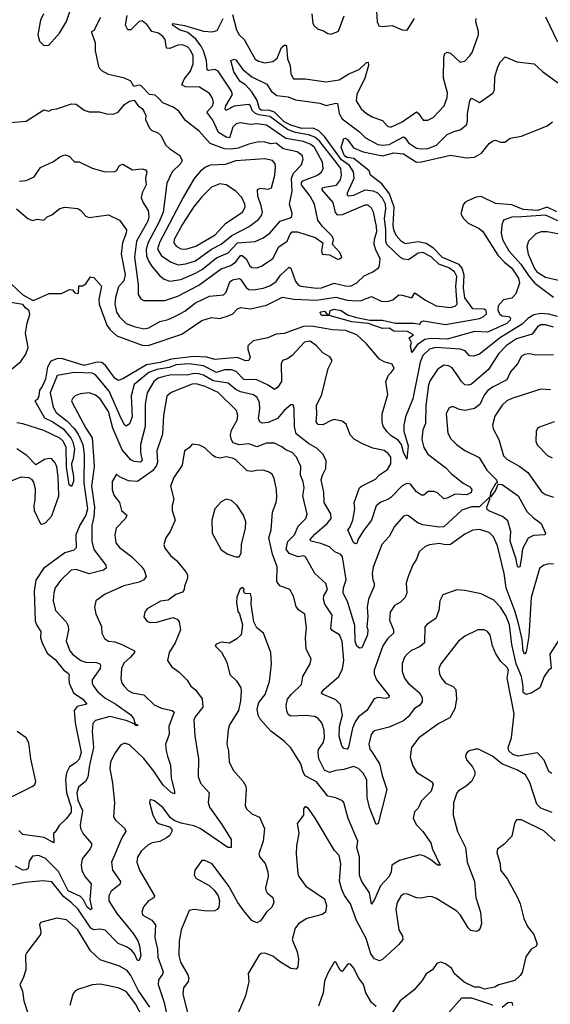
# Model space of a CAD drawing. Extents: x 1954683 to 2060285, y 904798 to 1016299.
# Tile 402 of 472: x 2027515 to 2030804, y 978303 to 984408. Entities that reach past the tile are written whole.
import ezdxf

# ---------------------------------------------------------------- set-up
doc = ezdxf.new("R2010")
doc.units = 0

msp = doc.modelspace()

# ---------------------------------------------------------------- linework, layer by layer
at = {"layer": '0CON10XD'}
for points in [[(2027515, 983407.8), (2027555, 983411.1), (2027605.3, 983434.7), (2027645, 983491.9), (2027725, 983529.4), (2027765, 983558.6), (2027795, 983570.8), (2027821.7, 983561.7), (2027855, 983527.5), (2027885, 983526.2), (2027965, 983487.1), (2028045, 983464.2), (2028105, 983466.2), (2028118.2, 983475), (2028135, 983504), (2028155, 983512), (2028215, 983476.9), (2028275, 983483.6), (2028295, 983476.7), (2028304.3, 983465), (2028295.4, 983425), (2028299.4, 983385), (2028275, 983334.2), (2028269.3, 983305), (2028277.8, 983277.8), (2028312.6, 983225), (2028315.2, 983185.2), (2028309.1, 983159.1), (2028239.8, 983035), (2028226.7, 982936.7), (2028248.9, 982765), (2028249.4, 982705), (2028266.8, 982676.8), (2028285, 982667.5), (2028415, 982666.9), (2028495, 982693.5), (2028625, 982762.9), (2028765, 982863), (2028825, 982883.7), (2028855, 982907.4), (2028885, 982945.9), (2028895, 982945.3), (2028918.2, 982925), (2028941.7, 982881.8), (2028955, 982871.2), (2028985, 982869.6), (2029015, 982880.8), (2029085, 982926.9), (2029121, 982999), (2029174, 983036), (2029191.4, 983078.6), (2029205, 983093.7), (2029237.1, 983092.9), (2029347.7, 983057.7), (2029394.2, 983025), (2029386.7, 982975), (2029390, 982955), (2029435, 982951.2), (2029485, 982924.3), (2029497.5, 982925), (2029511.2, 982935), (2029499.4, 982965), (2029454, 983015), (2029460, 983045), (2029453.1, 983065), (2029391.5, 983125), (2029362.5, 983165), (2029342.5, 983265), (2029315.8, 983315), (2029262, 983385), (2029261.8, 983398.2), (2029271.2, 983408.8), (2029357.8, 983442.2), (2029386.6, 983463.4), (2029396, 983485), (2029392.5, 983525), (2029342.5, 983615), (2029319.4, 983635), (2029275, 983653.1), (2029165, 983672.3), (2029045, 983753.9), (2028987.4, 983762.6), (2028945, 983759), (2028885, 983769.4), (2028856.8, 983763.2), (2028837.4, 983742.6), (2028815, 983676.7), (2028795, 983680), (2028748.1, 983708.1), (2028713.4, 983785), (2028676.3, 983835), (2028710, 983875), (2028716.1, 983895), (2028711.3, 983921.3), (2028691.6, 983951.6), (2028630.5, 983990.5), (2028542.1, 983992.1), (2028520.7, 984005), (2028535, 984038.9), (2028575, 984090), (2028590.3, 984135), (2028590, 984185), (2028575, 984219.5), (2028555, 984239.6), (2028525, 984252.3), (2028495, 984250), (2028445, 984230.4), (2028425, 984232.5), (2028416.2, 984285), (2028403.6, 984305), (2028375, 984325.3), (2028335, 984334.3), (2028306.5, 984376.5), (2028275, 984400.9), (2028255, 984397.1), (2028205, 984345.7), (2028185.7, 984345.7), (2028170.5, 984375), (2028181.8, 984435)], [(2027663.8, 984445), (2027644.3, 984405), (2027627.5, 984315), (2027638.9, 984275), (2027665, 984247.5), (2027695, 984250), (2027761.2, 984325), (2027805, 984396.7), (2027838.8, 984495)], [(2028835, 984440), (2028858.7, 984345), (2028875.3, 984315), (2028906.3, 984286.3), (2028975, 984163.1), (2028995, 984150.8), (2029035, 984141.5), (2029085, 984149.1), (2029110.7, 984169.3), (2029137.1, 984235), (2029155, 984250.5), (2029165, 984251.4), (2029170, 984245), (2029174.6, 984165), (2029191.5, 984125), (2029195, 984072.5), (2029212.4, 984042.4), (2029285, 984042.1), (2029415, 984022.5), (2029495, 984036), (2029555, 984072.6), (2029619.5, 984100.5), (2029665, 984143.1), (2029675, 984145.8), (2029677.3, 984125), (2029655.4, 984045), (2029605.4, 983945), (2029601.1, 983905), (2029631.5, 983855), (2029665, 983827.5), (2029705, 983804.6), (2029763.9, 983783.9), (2029795, 983748.6), (2029815, 983742.7), (2029885, 983775.4), (2029975, 983836.7), (2029987.5, 983827.5), (2030015.6, 983785.6), (2030045, 983785.6), (2030078.3, 983801.7), (2030145.9, 983874.1), (2030164.5, 983925), (2030166.7, 983955), (2030141.5, 984045), (2030144.7, 984175), (2030151.2, 984198.8), (2030165, 984206.4), (2030185, 984200.4), (2030245, 984145.8), (2030275, 984151.2), (2030306.3, 984183.7), (2030320.6, 984205), (2030358.6, 984315), (2030360, 984335), (2030343.5, 984395), (2030344.5, 984415)], [(2029326.5, 984445), (2029332.2, 984385), (2029340, 984370), (2029362.1, 984352.1), (2029399.1, 984339.1), (2029425, 984322), (2029445, 984318.8), (2029492.3, 984337.7), (2029526.9, 984433.1)], [(2029725.7, 984495), (2029731.4, 984395), (2029740.9, 984370.9), (2029765, 984365.8), (2029825, 984371.9), (2029885, 984346), (2029916.2, 984343.8), (2029962, 984415)], [(2027435, 983767.8), (2027555, 983780), (2027665, 983850), (2027695, 983840.8), (2027715, 983852), (2027745, 983855.8), (2027835.8, 983885.8), (2027865, 983884), (2027915, 983848), (2027945, 983837.5), (2028007.3, 983837.3), (2028055, 983824.2), (2028095, 983822), (2028125.7, 983834.3), (2028165, 983883.3), (2028195, 983903.3), (2028225, 983910), (2028250, 983875), (2028275, 983857.5), (2028287.7, 983837.7), (2028296.7, 983815), (2028295, 983790), (2028320, 983735), (2028335, 983721.2), (2028369.7, 983709.7), (2028391.2, 983691.2), (2028420.2, 983630.2), (2028446.6, 983606.6), (2028507.2, 983567.2), (2028522.3, 983535), (2028512.8, 983515), (2028459.7, 983465), (2028427.3, 983395), (2028403.7, 983215), (2028380.5, 983155), (2028312.4, 983027.6), (2028299.2, 982985), (2028301.9, 982945), (2028313.3, 982913.3), (2028331.6, 982881.6), (2028381.1, 982821.1), (2028410.2, 982800.2), (2028445, 982788), (2028515, 982798.2), (2028605, 982835.6), (2028648, 982862), (2028735, 982931), (2028807.3, 982962.7), (2028865, 983024.5), (2028975, 983032.9), (2029024.4, 983055), (2029065, 983084.6), (2029130.5, 983159.5), (2029191.2, 983178.8), (2029202.2, 983187.8), (2029204.4, 983205.6), (2029188.7, 983265), (2029204.7, 983345.3), (2029199.7, 983425), (2029212.6, 983457.4), (2029261.7, 983508.3), (2029272.8, 983545), (2029266.4, 983566.4), (2029235, 983588.8), (2029148.1, 983608.1), (2029105, 983642.3), (2029075, 983639.2), (2029035, 983648.8), (2028995, 983650), (2028935, 983637.2), (2028869.2, 983610.8), (2028825, 983604.8), (2028785, 983608.5), (2028695, 983640.6), (2028628, 983718), (2028542.4, 983782.4), (2028502.1, 983842.1), (2028466.1, 983866.1), (2028402.1, 983892.1), (2028374.1, 983924.1), (2028355, 983940), (2028320, 983945), (2028268.3, 983998.3), (2028255, 984002), (2028223.3, 983993.3), (2028205, 984026.2), (2028165.6, 984045.6), (2028065, 984069.4), (2028025, 984091.9), (2028008.9, 984108.9), (2027985.5, 984215), (2027984.5, 984265.5), (2027963, 984327), (2027963.3, 984335), (2027976.8, 984343.2), (2028017.9, 984425)], [(2027495, 983235.6), (2027565, 983176), (2027595, 983162.5), (2027625, 983170.8), (2027665, 983164.2), (2027686.2, 983185), (2027715, 983198.6), (2027765, 983238), (2027795, 983245.8), (2027875, 983237.1), (2027895, 983224.2), (2027925, 983190), (2027945, 983181.2), (2028065, 983198.6), (2028135, 983166), (2028176.7, 983105), (2028175.3, 983085), (2028152.6, 983025), (2028143.4, 982955), (2028169.2, 982829.2), (2028160.5, 982789.5), (2028127.8, 982752.2), (2028109.1, 982685), (2028105.2, 982645), (2028115.3, 982595), (2028134.8, 982564.8), (2028175.6, 982525), (2028225, 982505.3), (2028285, 982491.8), (2028315, 982497.7), (2028385, 982537.6), (2028435, 982548.8), (2028485, 982571.6), (2028538.9, 982601.1), (2028605, 982652.1), (2028691.9, 982695), (2028777.7, 982702.3), (2028795, 982719.2), (2028817.1, 982782.9), (2028835, 982794.7), (2028875, 982803.2), (2028885, 982799.3), (2028918.3, 982748.2), (2028935, 982734.5), (2028965, 982732.7), (2029025, 982744.1), (2029065, 982757.5), (2029105, 982785.3), (2029131.7, 982825), (2029185, 982874.5), (2029195, 982867.5), (2029223.9, 982783.9), (2029242.5, 982762.5), (2029258, 982755), (2029355, 982743.3), (2029385, 982744.7), (2029465, 982775.3), (2029535, 982757.1), (2029565, 982756.5), (2029605, 982776.9), (2029649.5, 982820.5), (2029704.4, 982845), (2029739.4, 982870.6), (2029746.4, 982883.6), (2029750.4, 982925), (2029722.3, 982982.3), (2029713.3, 983015), (2029714.3, 983045), (2029728.3, 983095), (2029727, 983125), (2029707.6, 983215), (2029695, 983240), (2029675, 983258.2), (2029655, 983259.2), (2029515, 983198.4), (2029486.7, 983196.7), (2029473.5, 983213.5), (2029458.8, 983275), (2029388.8, 983355), (2029393.5, 983365), (2029405, 983369.5), (2029478.1, 983381.9), (2029503.7, 983415), (2029510.7, 983445), (2029505.5, 983485), (2029467.1, 983537.1), (2029375, 983653.8), (2029345, 983679.7), (2029304.9, 983694.9), (2029225, 983709.4), (2029175, 983728.1), (2029065, 983807.1), (2028997.4, 983817.4), (2028976.7, 983826.7), (2028955.9, 983845), (2028945, 983874.5), (2028935, 983881.8), (2028845, 983872.3), (2028794, 983845), (2028789.3, 983855), (2028792.8, 983875), (2028833.6, 983945), (2028828.8, 983965), (2028745, 984089.6), (2028725, 984100), (2028685, 984092.5), (2028676.4, 984096.4), (2028672.7, 984155), (2028655.2, 984215), (2028640.6, 984245), (2028608.1, 984288.1), (2028558.4, 984328.4), (2028506.9, 984345), (2028462.9, 984375), (2028465, 984385.3), (2028536.9, 984373.1)], [(2028536.9, 984373.1), (2028655, 984338), (2028707.7, 984332.3), (2028739.7, 984340.3), (2028776.6, 984415)], [(2030850, 984270), (2030777.2, 984425)], [(2027465, 982768.8), (2027535, 982702.5), (2027595, 982669.5), (2027605, 982668.6), (2027698.8, 982711.2), (2027775, 982711.2), (2027825, 982736.2), (2027843.6, 982733.6), (2027856.7, 982715), (2027875, 982710), (2027880, 982715), (2027881.7, 982758.3), (2027905, 982757.5), (2027925, 982770), (2027955, 982813.3), (2027975, 982810), (2028022, 982755), (2028005.7, 982674.3), (2028007.1, 982645), (2028054.8, 982514.8), (2028075.9, 982485.9), (2028117.2, 982447.2), (2028275, 982389.4), (2028311.1, 982388.9), (2028520.7, 982459.3), (2028645, 982542.7), (2028705, 982560.8), (2028755, 982555.4), (2028808.2, 982571.8), (2028836, 982584), (2028866.4, 982615), (2028885, 982624.1), (2028945, 982615.2), (2029045, 982638), (2029145, 982688.4), (2029215, 982676), (2029355, 982669.3), (2029475, 982687.4), (2029545, 982668.9), (2029605, 982665.7), (2029632.2, 982667.8), (2029695, 982691.8), (2029755, 982663.6), (2029795, 982661.1), (2029828.6, 982671.4), (2029865, 982701.3), (2029885, 982701.1), (2029946.4, 982683.6), (2029965, 982715.5), (2030029.7, 982669.7), (2030097.5, 982635), (2030185, 982624.5), (2030215, 982632.4), (2030226.7, 982645), (2030218.3, 982755), (2030225.2, 982815), (2030211.1, 982845), (2030175, 982869.6), (2030112.5, 982892.5), (2030065, 982938.7), (2030015, 982964.8), (2029985, 982961.2), (2029925, 982919.7), (2029895, 982922.4), (2029875, 982934), (2029790.4, 983015), (2029783.9, 983035), (2029785.1, 983104.9), (2029775.6, 983175), (2029784.9, 983235), (2029781.7, 983265), (2029765, 983301.1), (2029735, 983332.1), (2029707.3, 983345), (2029655, 983351.4), (2029585, 983318.6), (2029555, 983313.5), (2029547.5, 983317.5), (2029548.2, 983335), (2029589.5, 983425), (2029584.4, 983465), (2029560, 983505), (2029509.8, 983539.8), (2029405, 983684.8), (2029368.5, 983718.5), (2029335.3, 983735.3), (2029265, 983732.7), (2029195, 983753.8), (2029154.7, 983774.7), (2029094.2, 983834.2), (2029056.8, 983846.8), (2029015, 983846), (2029000.9, 983855), (2028987, 983907), (2028955, 983961.5), (2028914.1, 984004.1), (2028882.5, 984025), (2028843.2, 984085), (2028823.3, 984155), (2028845, 984164.2), (2028855, 984158.6), (2028899, 984099), (2028953.8, 984053.8), (2029048.1, 984008.1), (2029074.8, 983964.8), (2029109.2, 983939.2), (2029179.1, 983929.1), (2029225, 983911.8), (2029375, 983889.7), (2029415, 983875.9), (2029475, 983891.2), (2029485, 983888), (2029495, 983825.7), (2029515, 983793.9), (2029622, 983712), (2029658.8, 983675), (2029735, 983634.8), (2029765, 983629.4), (2029805, 983634.6), (2029895, 983681.8), (2029905, 983676.2), (2029925, 983644.3), (2029975, 983612.7), (2030003.4, 983606.6), (2030045, 983609.1), (2030098.8, 983631.2), (2030165, 983695.5), (2030205.5, 983714.5), (2030245, 983725.8), (2030284.6, 983755.4), (2030291.8, 983778.2), (2030291.9, 983825), (2030304.8, 983905.2), (2030315, 983921.9), (2030365, 983895.6), (2030447.5, 983952.5), (2030457.6, 983972.4), (2030460.9, 984055), (2030478.5, 984115), (2030495, 984146), (2030525, 984178), (2030596.2, 984146.2), (2030705, 984135.5), (2030755, 984087.8), (2030854.2, 984015)], [(2030845, 983217.8), (2030785, 983246.2), (2030725, 983225.5), (2030635, 983232.2), (2030565, 983259.5), (2030465, 983268), (2030375, 983312.7), (2030345, 983308.6), (2030292.2, 983285), (2030275.2, 983274.8), (2030265, 983260), (2030249.7, 983205), (2030265.6, 983175), (2030295, 983145.6), (2030363.4, 983113.4), (2030385, 983094.7), (2030478.9, 982948.9), (2030521.7, 982901.7), (2030565, 982867.7), (2030606.4, 982805), (2030613.3, 982775), (2030590.7, 982709.3), (2030565, 982681.4), (2030515, 982671.2), (2030480.8, 982635), (2030479.2, 982605), (2030491.6, 982581.6), (2030505, 982572.9), (2030547.7, 982567.7), (2030557.9, 982557.9), (2030555.5, 982545), (2030535.4, 982525), (2030415, 982471.2), (2030335, 982474.4), (2030165, 982426.9), (2030065, 982430.8), (2030025.7, 982424.3), (2029978.2, 982391.8), (2029945, 982344.2), (2029938, 982385), (2029943.3, 982405), (2029930, 982435), (2029956.7, 982455), (2029920, 982475), (2029835, 982477.3), (2029805, 982495.5), (2029765, 982494.5), (2029675, 982524.6), (2029573.8, 982535), (2029433.2, 982573.2), (2029386, 982575), (2029377.5, 982592.5), (2029382.3, 982597.7), (2029405, 982600), (2029425, 982576.7), (2029435, 982582.5), (2029438.8, 982605), (2029465, 982612.9), (2029508, 982605), (2029548, 982578), (2029602.5, 982562.5), (2029685, 982545.5), (2029765, 982545.3), (2029845, 982527.5), (2029957.5, 982527.5), (2029995, 982521.2), (2030004.2, 982535.8), (2030019.2, 982540.8), (2030155, 982517.8), (2030365.8, 982555), (2030388.7, 982565), (2030408.5, 982585), (2030407.2, 982605), (2030395, 982612.4), (2030324.5, 982615), (2030275, 982683.3), (2030266.5, 982745), (2030270, 982825), (2030257.7, 982867.7), (2030239.5, 982889.5), (2030135, 982933.1), (2030080.9, 982990.9), (2030035, 983020.3), (2029985, 983030), (2029905, 983018.1), (2029879.6, 983035), (2029849.8, 983069.8), (2029835.2, 983105), (2029831.2, 983135), (2029836.4, 983245), (2029808.2, 983328.2), (2029760.2, 983390.2), (2029690, 983445), (2029681.1, 983471.1), (2029587.1, 983547.1), (2029545, 983552.8), (2029528.7, 983565), (2029507.8, 983615), (2029525, 983672.5), (2029535, 983674), (2029547.5, 983665), (2029583.9, 983613.9), (2029645, 983589.2), (2029765, 983564.4), (2029835, 983583.4), (2029895, 983576.8), (2029975, 983525.2), (2030005, 983526.2), (2030185, 983567.9), (2030285, 983552.1), (2030333.4, 983556.6), (2030378.6, 983581.4), (2030425, 983640.9), (2030445, 983655.7), (2030465, 983661.1), (2030495, 983649.6), (2030521.5, 983648.5), (2030556, 983674), (2030625, 983685.3), (2030785, 983750.9), (2030817.9, 983775)], [(2028498.3, 982888.3), (2028545, 982893.5), (2028605, 982914), (2028704.2, 982985.8), (2028764.6, 983015.4), (2028829.6, 983070.4), (2028938.2, 983125), (2028995, 983170), (2029013.4, 983195), (2029019.7, 983215), (2029013.1, 983253.1), (2028990.4, 983315), (2028990, 983355), (2029005, 983364.3), (2029055, 983358.4), (2029076.5, 983365), (2029096, 983445), (2029100, 983495), (2029098.1, 983515), (2029081.4, 983535), (2029035.2, 983545.2), (2028855, 983532.2), (2028788.9, 983511.1), (2028695, 983506.2), (2028667.1, 983492.9), (2028635, 983467.3), (2028596.1, 983423.9), (2028529.2, 983305), (2028382.3, 983027.7), (2028369.3, 982985), (2028395, 982943.5), (2028455, 982904.1), (2028498.3, 982888.3)], [(2028545, 982984.8), (2028607.3, 983005), (2028726.1, 983075), (2028793, 983147), (2028895.4, 983215), (2028912.8, 983245), (2028911.6, 983265), (2028891.5, 983305), (2028855.1, 983345.1), (2028795, 983385.2), (2028755, 983390.3), (2028705, 983368.9), (2028645, 983310.8), (2028593.3, 983245), (2028525, 983141.3), (2028473.2, 983045), (2028471.1, 983025), (2028484.4, 983004.4), (2028515, 982986.9), (2028545, 982984.8)], [(2030851.6, 983161.6), (2030775, 983197), (2030626.9, 983186.9), (2030566.7, 983183.3), (2030514.3, 983165), (2030503.7, 983136.3), (2030498.9, 983085), (2030507.8, 983045), (2030547.5, 982975), (2030622.1, 982892.1), (2030673.2, 982815), (2030708.4, 982775), (2030825, 982686.9)], [(2030895, 983072.7), (2030785, 983093.6), (2030747.8, 983092.2), (2030715, 983079.5), (2030670, 983035), (2030658.2, 983001.8), (2030667.2, 982955), (2030706.1, 982865), (2030721.6, 982845), (2030775, 982812.5), (2030945, 982772.8)], [(2027465, 982241), (2027522, 982288), (2027552.8, 982335), (2027566.9, 982375), (2027550.9, 982465), (2027562.7, 982527.3), (2027578.9, 982581.1), (2027575, 982602.5), (2027550.6, 982620.6), (2027535, 982642), (2027460, 982655)], [(2030847.9, 982567.9), (2030795, 982582.4), (2030745, 982585.8), (2030702, 982578), (2030665, 982555.6), (2030629.9, 982520.1), (2030495, 982438.7), (2030365, 982335.3), (2030328.7, 982321.3), (2030304.2, 982324.3), (2030277.5, 982355), (2030246, 982366), (2030095, 982375.9), (2030055, 982365.8), (2030014.9, 982325.1), (2029998, 982285), (2029952.7, 982057.3), (2029906.7, 981945), (2029895.9, 981895), (2029897.3, 981857.3), (2029923.3, 981765), (2029915, 981683.8), (2029895, 981726.9), (2029882.7, 981775), (2029861.6, 981801.6), (2029817.7, 981827.7), (2029790.8, 981855), (2029768.9, 981888.9), (2029761.2, 981915), (2029761.3, 981965), (2029797.5, 982085), (2029783.8, 982165), (2029802.2, 982205), (2029818.6, 982221.4), (2029836.8, 982245), (2029825, 982273.3), (2029775, 982286.4), (2029745, 982302.6), (2029665, 982398.1), (2029605, 982454.2), (2029535, 982481.6), (2029455, 982485.7), (2029325, 982508.5), (2029274.4, 982505.6), (2029155, 982463.2), (2029105, 982457.9), (2029054, 982436), (2028963, 982417), (2028928.5, 982385), (2028928.7, 982365), (2028944.4, 982315), (2028935.7, 982294.3), (2028915, 982293.8), (2028865, 982313.1), (2028725, 982302), (2028674.9, 982314.9), (2028595, 982319.9), (2028455.9, 982304.1), (2028386.7, 982283.3), (2028302.3, 982267.7), (2028155, 982180.9), (2028125, 982172), (2028105, 982185.8), (2028047.8, 982265), (2028025, 982282.2), (2027995, 982283.9), (2027915, 982263.8), (2027775, 982307.4), (2027745, 982306.3), (2027708.3, 982291.7), (2027687.1, 982252.9), (2027675, 982180), (2027655, 982133.5), (2027638.3, 982111.7), (2027634.3, 982075.7), (2027625, 982052.5), (2027610, 982045), (2027669.6, 981939.6), (2027720.8, 981915), (2027785, 981870.8), (2027832.9, 981815), (2027845, 981790), (2027854.7, 981745.3), (2027847.7, 981685), (2027837.1, 981655), (2027838.3, 981631.7)], [(2030825, 982500.8), (2030775, 982516.8), (2030745, 982517.1), (2030725, 982503.8), (2030691.8, 982458.2), (2030595, 982429.8), (2030532.2, 982387.8), (2030483.3, 982336.7), (2030420.6, 982239.4), (2030315, 982149.2), (2030295, 982141.8), (2030274.8, 982144.8), (2030254.1, 982164.1), (2030230.2, 982200.2)], [(2030230.2, 982200.2), (2030195, 982249.4), (2030172.8, 982262.8), (2030145, 982267.1), (2030105, 982239.4), (2030059.1, 982170.9), (2030049.1, 982145), (2030031.7, 982015), (2030031.2, 981905), (2030013.3, 981865), (2030007.7, 981805), (2030020, 981755), (2030044.1, 981714.1), (2030155, 981631.2), (2030189.1, 981595), (2030265, 981534.4), (2030305, 981511.8), (2030317.1, 981495), (2030313, 981477), (2030287.5, 981462.5), (2030213.7, 981466.3), (2030165, 981440.8), (2030145, 981437.1), (2030105, 981474.6), (2030085, 981483.2), (2030047.1, 981482.9), (2030019.3, 981460.7), (2030005, 981459.4), (2029975, 981480), (2029937.6, 981527.6), (2029915, 981532.1), (2029885, 981517.3), (2029815, 981445.3), (2029796.5, 981433.5), (2029753.2, 981416.8), (2029725.2, 981394.8), (2029695.4, 981305), (2029647.5, 981242.5), (2029613.6, 981186.4), (2029605, 981161.2), (2029595, 981158), (2029585, 981166), (2029548.8, 981245), (2029561.5, 981258.5), (2029580.9, 981305), (2029593.4, 981375), (2029588.6, 981415), (2029621.2, 981505), (2029633.3, 981516.7), (2029719.9, 981560.1), (2029745, 981585.5), (2029795, 981620), (2029816.2, 981655), (2029815.3, 981695), (2029799.1, 981719.1), (2029775, 981737.9), (2029705, 981751.1), (2029635, 981780), (2029587.6, 981807.6), (2029564.5, 981835), (2029539.9, 981899.9), (2029515, 981918.5), (2029465, 981928.2), (2029445, 981923.6), (2029395, 981895.6), (2029365, 981898.1), (2029352.7, 981915), (2029357.3, 981962.7), (2029354.6, 982015), (2029387.2, 982085), (2029427.5, 982245), (2029453.1, 982295), (2029437.5, 982317.5), (2029395, 982342), (2029355, 982385.3), (2029315, 982414.6), (2029280.9, 982409.1), (2029203.4, 982326.6), (2029175, 982305.6), (2029144, 982295), (2029135.6, 982274.4), (2029137.7, 982165), (2029115, 982129.4), (2029095, 982115.6), (2029055, 982142.5), (2028985, 982174.8), (2028905, 982177.1), (2028856.3, 982226.3), (2028828.1, 982238.1), (2028785, 982237), (2028735, 982220.2), (2028655, 982262), (2028565, 982274.3), (2028485, 982267.5), (2028442.3, 982252.3), (2028365, 982239.2), (2028315, 982220.4), (2028225, 982145.3), (2028206.6, 982075), (2028211.7, 981945), (2028195, 981902.5), (2028175, 981887.5), (2028165, 981895.7), (2028145, 981934.5), (2028070.8, 982105), (2027985, 982207.1), (2027965.6, 982215.6), (2027855, 982221), (2027747.2, 982202.8), (2027703.8, 982095), (2027723, 982005), (2027742, 981972), (2027808.7, 981918.7), (2027853, 981873), (2027877.3, 981837.3), (2027906.3, 981773.7), (2027915.7, 981715), (2027913.3, 981535), (2027935.8, 981375), (2027925.1, 981335), (2027888.8, 981275), (2027863, 981215), (2027866.2, 981133.8), (2027850.5, 981119.5), (2027795, 981103.2), (2027663.1, 981005), (2027616.4, 980933.6), (2027604.7, 980865.3), (2027611.4, 980681.4), (2027619.1, 980655), (2027646, 980615), (2027644.8, 980575), (2027654.7, 980545), (2027685, 980480.4), (2027735, 980441.6), (2027787, 980377), (2027817.5, 980355), (2027822.9, 980345), (2027819.1, 980325), (2027821.1, 980295), (2027849.4, 980235), (2027906.7, 980195), (2027932.5, 980165), (2027870.8, 980149.2), (2027853.5, 980125), (2027858.4, 980048.4), (2027896.5, 979865), (2027885, 979823.5), (2027865, 979802.5), (2027824, 979776), (2027805, 979738), (2027798.8, 979695), (2027806.1, 979615), (2027834.8, 979525), (2027834.2, 979495), (2027806.2, 979455), (2027759.1, 979410.9), (2027735, 979370), (2027724, 979365), (2027726.7, 979303.3), (2027668, 979338), (2027535, 979355.6), (2027509.8, 979379.8)], [(2030825, 982330.9), (2030715, 982328.2), (2030675, 982335.5), (2030645, 982333.1), (2030625, 982321.2), (2030601.1, 982275), (2030557.9, 982225), (2030533.8, 982175), (2030445, 982129.2), (2030415, 982106.8), (2030395, 982080.6), (2030368.3, 982021.7), (2030335, 981997.3), (2030275, 981986), (2030240.8, 981990.8), (2030205, 982007.8), (2030192, 982008), (2030175, 981998.6), (2030159.4, 981965), (2030169.4, 981845), (2030188.6, 981808.6), (2030222.9, 981775), (2030275, 981737.8), (2030364, 981694), (2030410.5, 981615), (2030470.8, 981555), (2030473.8, 981536.2), (2030465, 981531.2), (2030434.3, 981475.7), (2030430.8, 981450.8), (2030435, 981446.7), (2030465, 981486.2), (2030482, 981528), (2030505, 981525.5), (2030605.4, 981455), (2030659.1, 981359.1), (2030699.5, 981319.5), (2030746.7, 981285), (2030773.8, 981225), (2030770, 981215), (2030700.3, 981209.7), (2030667.5, 981192.5), (2030631.9, 981128.1), (2030623.6, 981063.6), (2030615.8, 981015), (2030605, 981012), (2030599.2, 981025), (2030593.6, 981063.6), (2030554.6, 981175), (2030560, 981235), (2030540.7, 981300.7), (2030508.3, 981328.3), (2030422.3, 981362.3), (2030411.9, 981371.9), (2030410.4, 981385), (2030428.6, 981435), (2030427.5, 981447.5), (2030365, 981387.5), (2030315, 981388.1), (2030255, 981367.3), (2030144.6, 981264.6), (2030115, 981261.5), (2030015, 981275.8), (2029985, 981287.3), (2029925, 981331.5), (2029914.5, 981335.5), (2029895, 981329.2), (2029839.4, 981265), (2029805.4, 981204.6), (2029760, 981155), (2029705.9, 981014.1), (2029699.5, 980975), (2029704.5, 980935.5), (2029712.5, 980915), (2029712.2, 980895), (2029676.7, 980815), (2029669.2, 980765), (2029672.6, 980705), (2029666.4, 980646.4), (2029673.1, 980625), (2029671.5, 980595), (2029635, 980514), (2029620.6, 980510.6), (2029605, 980524), (2029594.1, 980555), (2029592.4, 980652.4), (2029549.7, 980795), (2029520.6, 980855), (2029521.6, 980885), (2029539.5, 980935), (2029516.8, 981076.8), (2029505, 981092.2), (2029468.1, 981108.1), (2029435, 981139.3), (2029380.9, 981160.9), (2029320, 981175), (2029316.7, 981185), (2029345, 981219.2), (2029421.9, 981285), (2029445.4, 981315), (2029443.9, 981345), (2029401.6, 981415), (2029400.9, 981479.1), (2029384.7, 981555), (2029391.8, 981585), (2029413.6, 981625), (2029415.6, 981675), (2029394.1, 981714.1), (2029359.3, 981749.3), (2029305, 981779.6), (2029229.7, 981839.7), (2029219, 981885), (2029217, 981997), (2029210.8, 982020.8), (2029195, 982020.8), (2029154.2, 981985.8), (2029112.5, 981935), (2029055, 981909.6), (2029017.3, 981907.3), (2029002.9, 981915), (2028995.4, 981935), (2029003.8, 981995), (2029001.9, 982035), (2028987.7, 982065), (2028965, 982082.7), (2028885, 982100.6), (2028855.9, 982115.9), (2028808.5, 982155), (2028715, 982169.2), (2028655, 982203.4), (2028625, 982213.4), (2028595, 982213.6), (2028553.8, 982203.8), (2028455, 982206.6), (2028403.2, 982193.2), (2028373.8, 982185), (2028345.8, 982165), (2028305.7, 982094.3), (2028292.3, 982025), (2028293.6, 981885), (2028263.8, 981775), (2028263.8, 981725), (2028274.5, 981675), (2028264.6, 981665.4), (2028225, 981669.7), (2028205, 981679.3), (2028150.5, 981740.5), (2028092.7, 981875), (2028065, 981978.2), (2028015, 982057.5), (2027985, 982079.6), (2027945, 982094.7), (2027891.2, 982088.8), (2027858.8, 982075), (2027845, 982062), (2027837.5, 982045), (2027840, 982035), (2027925.8, 981875), (2027965.3, 981815), (2027975.6, 981675), (2027977.1, 981635), (2027961.4, 981515), (2027978.8, 981385), (2027974.9, 981325.1), (2027961.6, 981271.6), (2027961.8, 981175), (2027974.1, 981124.1), (2028050, 981025), (2028051.8, 981008.2), (2028034.2, 980995.8), (2027945, 980972), (2027865, 981000), (2027834.2, 980995), (2027768.1, 980931.9), (2027736.2, 980885), (2027726.5, 980855), (2027722.9, 980805), (2027738.2, 980745), (2027803.3, 980675), (2027815, 980650), (2027818.5, 980625), (2027803.3, 980555), (2027825.6, 980495), (2027843.1, 980473.1), (2027894.2, 980434.2), (2027924.8, 980424.8), (2027991.6, 980421.6), (2028011.4, 980415), (2028016.9, 980405), (2028014, 980385), (2027963.8, 980315), (2027963.6, 980295), (2027973.6, 980275), (2028000.7, 980240.7), (2028042.5, 980202.5), (2028110.4, 980165), (2028205, 980097.9), (2028220.9, 980075), (2028231.7, 980041.7), (2028245.7, 980035), (2028245, 980030), (2028235, 980031.2), (2028229.3, 980039.3), (2028180.9, 980060.9), (2028075, 980087.5), (2027986.2, 980063.8), (2027968.5, 980045), (2027964.7, 979995), (2027973.2, 979895), (2027947.3, 979785), (2027938, 979712), (2027923.1, 979685), (2027879.8, 979650.2), (2027870.3, 979615), (2027875, 979568), (2027905.4, 979505), (2027890, 979415), (2027892.4, 979392.4), (2027909.7, 979359.7), (2027959.8, 979299.8), (2027960.9, 979285), (2027953.1, 979266.9), (2027902.2, 979205), (2027895.5, 979165), (2027900, 979135), (2027918.2, 979095), (2027959.4, 979049.4), (2027950.8, 978950.8), (2027961.9, 978895), (2027955, 978888.9), (2027933, 978905), (2027910.2, 978950.2), (2027891.5, 978971.5), (2027815, 979007.5), (2027755, 979126.4), (2027675, 979206.7), (2027635, 979225.4), (2027595, 979222.2), (2027575, 979190.8), (2027568.4, 979145), (2027555, 979135.9), (2027535, 979135.6), (2027489.1, 979159.1)], [(2030825, 981032.7), (2030795, 981034.5), (2030763.6, 981026.4), (2030737.5, 981005), (2030686.1, 980826.1), (2030671, 980585), (2030655, 980486.2), (2030645, 980474.4), (2030635.4, 980495), (2030630.4, 980565), (2030607.3, 980665), (2030586.4, 980736.4), (2030529.8, 980885), (2030518.4, 980975), (2030476.5, 981145), (2030451.7, 981201.7), (2030425, 981227.8), (2030365, 981246.4), (2030325, 981243.1), (2030275, 981219.2), (2030185, 981153.8), (2030155, 981151.2), (2030115, 981160), (2030055, 981151.5), (2030029.2, 981140.8), (2029992.1, 981107.9), (2029975, 981063.8), (2029951.2, 981028.8), (2029922.2, 980955), (2029911.5, 980915), (2029914.3, 980855), (2029904.5, 980825.5), (2029875, 980795.6), (2029839.4, 980775), (2029811.1, 980735), (2029807.5, 980685), (2029831.8, 980625), (2029831.5, 980605), (2029795, 980570), (2029766.2, 980525), (2029711.7, 980375), (2029712.8, 980352.8), (2029727.3, 980315), (2029805.5, 980215), (2029804.3, 980205.7), (2029785, 980200), (2029735, 980204.7), (2029712.3, 980197.7), (2029666.5, 980125), (2029615.4, 980084.6), (2029594.8, 980055.2), (2029577.9, 980015), (2029552.4, 979897.6), (2029544.4, 979885.6), (2029525, 979888.5), (2029512.9, 979905), (2029495.9, 979965), (2029498.2, 980025), (2029515.2, 980095.2), (2029502.9, 980162.9), (2029475, 980191.3), (2029387.8, 980227.8), (2029385.6, 980235), (2029399.5, 980255), (2029492.9, 980335), (2029517, 980383), (2029524.2, 980435), (2029514.3, 980554.3), (2029497.5, 980595), (2029451.2, 980621.2), (2029443.5, 980633.5), (2029452.1, 980715), (2029406.2, 980785), (2029397.7, 980815), (2029400.4, 980835), (2029422.9, 980875), (2029413.3, 980913.3), (2029344.3, 980974.3), (2029287.6, 981077.6), (2029275, 981084.4), (2029242.2, 981077.8), (2029185, 981098.6), (2029167.5, 981125), (2029176.4, 981173.6), (2029218.2, 981215), (2029241.9, 981268.1), (2029288.2, 981315), (2029298.1, 981341.9), (2029269.4, 981455), (2029278, 981505), (2029272.7, 981542.7), (2029256.4, 981585), (2029258.1, 981638.1), (2029231.9, 981695), (2029204.4, 981725), (2029165, 981740.4), (2029140.7, 981760.7), (2029095, 981782.8), (2029045, 981783.3), (2028985, 981760), (2028935, 981779.2), (2028875, 981772.6), (2028839.5, 981785), (2028826.8, 981806.8), (2028821.6, 981835), (2028827.9, 981862.1), (2028862.3, 981925), (2028867.9, 981955), (2028858.9, 981985), (2028745, 982096.7), (2028665, 982134.3), (2028609, 982151), (2028585, 982149.2), (2028455, 982097.5), (2028427.1, 982072.9), (2028407.2, 981955), (2028401.5, 981838.5), (2028365.6, 981735), (2028369.4, 981665), (2028360.3, 981639.7), (2028338.9, 981611.1), (2028245, 981543.8), (2028188.8, 981548.8), (2028134.4, 981574.4), (2028115, 981590), (2028089.2, 981545), (2028088.6, 981495), (2028099.3, 981459.3), (2028134.4, 981414.4), (2028146, 981365), (2028180, 981335), (2028171.2, 981315), (2028114.3, 981255), (2028105.6, 981215), (2028110.6, 981165), (2028134, 981135), (2028209, 981079), (2028268.8, 981018.8), (2028286.8, 980995), (2028299.1, 980955), (2028285.7, 980935), (2028255, 980919.7), (2028161.5, 980898.5), (2028045, 980847.1), (2027987.5, 980805), (2027978.9, 980765), (2027987.5, 980725), (2028022.9, 980645), (2028025.5, 980605), (2028040.8, 980570.8), (2028065, 980555.5), (2028105, 980550), (2028145, 980535.4), (2028226.2, 980495), (2028226.2, 980485), (2028203.1, 980455), (2028160.9, 980419.1), (2028146.2, 980385), (2028141.4, 980321.4), (2028148.9, 980295), (2028162.5, 980275), (2028188.1, 980248.1), (2028214.2, 980234.2), (2028285, 980222), (2028349.2, 980159.2), (2028395, 980139.7), (2028461.2, 980125), (2028472.2, 980115), (2028439.5, 980025), (2028441.5, 979975), (2028420, 979915), (2028422.3, 979875), (2028431.7, 979841.7), (2028450, 979785), (2028454.7, 979705), (2028475.7, 979624.3), (2028475, 979607.5), (2028455, 979615.6), (2028405, 979661.1), (2028347.7, 979747.7), (2028285, 979827.2), (2028195, 979912.1), (2028165, 979921.9), (2028140.6, 979909.4), (2028103.6, 979856.4), (2028078.5, 979805), (2028073.6, 979765), (2028090.8, 979675), (2028102.5, 979555), (2028097.8, 979465), (2028109.2, 979445), (2028165.6, 979395), (2028173.3, 979375), (2028151.3, 979338.7), (2028083.9, 979185), (2028090.4, 979135), (2028140, 979065), (2028136.9, 979045), (2028081.5, 979005), (2028068.2, 978975), (2028068.8, 978945), (2028116.9, 978865), (2028220.3, 978740.3), (2028246.7, 978696.7), (2028258.1, 978665), (2028266.7, 978605), (2028255, 978574.2), (2028245, 978575.6), (2028226, 978616), (2028208.2, 978638.2), (2028178.4, 978658.4), (2028125, 978679.8), (2028045, 978763.2), (2028015, 978769.8), (2027975, 978765.3), (2027955.5, 978775.5), (2027875, 978894.1), (2027835.3, 978935), (2027789.4, 978969.4), (2027715, 979063.3), (2027659.4, 979069.4), (2027552.4, 979057.6), (2027451.3, 979038.7)], [(2030805, 982112.2), (2030746.4, 982116.4), (2030565, 982058.9), (2030535, 982044.6), (2030505, 982018.5), (2030461, 981949), (2030445.3, 981895), (2030450.4, 981870.4), (2030484.3, 981804.3), (2030514.8, 981704.8), (2030535, 981682.9), (2030615, 981637.5), (2030665, 981600), (2030749.8, 981479.8), (2030773.6, 981463.6), (2030825, 981447.1)], [(2027838.3, 981631.7), (2027849.3, 981575), (2027848.7, 981545), (2027836.9, 981513.1), (2027822.4, 981525), (2027805.4, 981635), (2027803, 981755), (2027784.2, 981794.2), (2027765, 981813), (2027665, 981861.8), (2027535, 981902.2), (2027497.9, 981907.9)], [(2030827.5, 981915), (2030737.9, 981882.1), (2030725, 981874.3), (2030716.4, 981855), (2030715.3, 981795), (2030722.3, 981772.3), (2030786.1, 981706.1), (2030815, 981692.2)], [(2028982.5, 981612.5), (2028955, 981607.1), (2028925, 981611.5), (2028855, 981678.5), (2028835, 981690), (2028795, 981697.9), (2028755, 981690.4), (2028730, 981695), (2028712.2, 981705), (2028663, 981753), (2028629.7, 981769.7), (2028585, 981776), (2028565, 981753.3), (2028536.2, 981735), (2028523.2, 981646.8), (2028470.2, 981569.8), (2028451.1, 981515), (2028470, 981435), (2028460, 981395), (2028460.6, 981365), (2028478.9, 981305), (2028448.5, 981235), (2028421.1, 981195), (2028408.1, 981155), (2028415, 981131.2), (2028449.4, 981085), (2028487.5, 981055), (2028544.4, 980985), (2028554.5, 980965), (2028554.5, 980945), (2028536.7, 980895), (2028535.4, 980874.6), (2028525, 980858.6), (2028483.8, 980845), (2028435, 980809.4), (2028388.3, 980801.7), (2028305, 980755.8), (2028291.4, 980735), (2028284.2, 980705), (2028305, 980676), (2028325, 980670.8), (2028365, 980673.1), (2028465, 980700.6), (2028491.3, 980691.3), (2028502.9, 980675), (2028512.7, 980625), (2028479.6, 980545), (2028441.5, 980485), (2028430.8, 980435), (2028456.8, 980396.8), (2028503.4, 980363.4), (2028553.7, 980313.7), (2028575.6, 980275.6), (2028605, 980252), (2028647.4, 980197.4), (2028650, 980145), (2028603.5, 980085), (2028594.6, 980065), (2028601.7, 979968.3), (2028622.8, 979825), (2028621.8, 979715), (2028635.6, 979675), (2028690.6, 979615), (2028683.1, 979555), (2028691.4, 979525), (2028767.8, 979417.8), (2028826.7, 979325), (2028826.7, 979275), (2028805, 979275.8), (2028635, 979393.1), (2028595, 979410.5), (2028515.4, 979425.4), (2028472.2, 979442.2), (2028449.6, 979459.6), (2028405, 979520.8), (2028350, 979565), (2028325, 979572.5), (2028320, 979555), (2028340, 979475), (2028362.5, 979435), (2028375, 979424.3), (2028444.1, 979404.1), (2028457.7, 979387.7), (2028458.8, 979375), (2028445, 979348.8), (2028426, 979335), (2028385, 979312.5), (2028336.7, 979303.3), (2028309.3, 979290.7), (2028268.1, 979251.9), (2028244.7, 979215.3), (2028241.2, 979185), (2028257.1, 979135), (2028351.1, 978975), (2028346.9, 978963.1), (2028314.7, 978945.3), (2028281.8, 978908.2), (2028272.9, 978875), (2028278, 978855), (2028335, 978825.7), (2028357.9, 978795), (2028352.8, 978715), (2028369.4, 978645), (2028370.9, 978595), (2028405.4, 978505), (2028400.9, 978489.1), (2028375.5, 978455), (2028374, 978425), (2028411.2, 978315), (2028430, 978225)], [(2027355, 981504.8), (2027525, 981573.5), (2027569.5, 981569.5), (2027588.3, 981558.2), (2027601.2, 981541.2), (2027611.4, 981501.4), (2027610, 981430), (2027602.5, 981395), (2027604.6, 981365), (2027645, 981282.5), (2027655, 981280), (2027675, 981289.4), (2027715, 981332.5), (2027757.5, 981455), (2027753.5, 981575), (2027745.8, 981635), (2027735, 981660), (2027715, 981684.4), (2027695, 981687.8), (2027668.3, 981681.7), (2027615, 981648), (2027560, 981705), (2027497.5, 981747.5)], [(2030859.1, 980565), (2030801.9, 980475), (2030810, 980385), (2030794, 980375), (2030765.3, 980334.7), (2030738.9, 980265), (2030685, 980231.5), (2030655, 980223.9), (2030635.6, 980235.6), (2030635.9, 980274.1), (2030624.9, 980334.9), (2030593, 980415), (2030564.8, 980535), (2030551.2, 980655), (2030529.7, 980710.3), (2030495, 980764.5), (2030455, 980808.9), (2030375, 980848.6), (2030275, 980868.9), (2030225, 980872.9), (2030138.8, 980841.2), (2030120, 980805), (2030112.5, 980745), (2030095, 980696), (2030040.2, 980659.8), (2030026.3, 980643.7), (2030023.5, 980545), (2029997.9, 980522.1), (2029940.6, 980495), (2029916.7, 980475), (2029900.9, 980455), (2029886.2, 980415), (2029886.5, 980366.5), (2029899.6, 980325), (2029923.5, 980295), (2029993.2, 980235), (2030010.9, 980205), (2030010.7, 980179.3), (2029993.8, 980156.2), (2029963, 980137), (2029924, 980085), (2029895, 980060.3), (2029805, 980021.8), (2029715, 979998.6), (2029705, 979990.8), (2029693.1, 979975), (2029679.6, 979915), (2029685, 979886), (2029697.9, 979867.9), (2029745.9, 979795), (2029761.9, 979721.9), (2029791.9, 979635), (2029737.8, 979425), (2029725, 979418), (2029683, 979523), (2029670, 979585), (2029667.1, 979695), (2029645, 979736.6), (2029615, 979764.7), (2029585, 979777), (2029525, 979758.1), (2029475, 979753.5), (2029435, 979741.1), (2029405, 979754.7), (2029369.6, 979825), (2029364.6, 979865), (2029367.2, 979882.8), (2029396.8, 979925), (2029405.3, 979955), (2029403.1, 980003.1), (2029388.6, 980048.6), (2029366.2, 980076.2), (2029345, 980088.5), (2029285, 980094.5), (2029195, 980089.5), (2029180.2, 980100.2), (2029172.1, 980122.1), (2029167.8, 980155), (2029175, 980195.8), (2029197.3, 980225), (2029261.2, 980285), (2029270.5, 980335), (2029316.5, 980415), (2029321.1, 980445), (2029291.1, 980505), (2029287.1, 980575), (2029293.1, 980635), (2029282.5, 980722.5), (2029245, 980747.5), (2029228.9, 980768.9), (2029212.9, 980832.9), (2029190, 980875), (2029128.6, 980898.6), (2029110, 980925), (2029111.1, 981015), (2029083.2, 981093.2), (2029059.5, 981195), (2029073.2, 981245), (2029081.3, 981355), (2029104.5, 981415), (2029108.5, 981445), (2029108.1, 981495), (2029093.1, 981563.1), (2029079.4, 981589.4), (2029055.4, 981605.4), (2029025, 981615.5), (2028982.5, 981612.5)], [(2028875, 981077.5), (2028888.6, 981101.4), (2028891.1, 981155), (2028915.4, 981255), (2028917.3, 981295), (2028901.9, 981335), (2028864.2, 981395), (2028827.4, 981427.4), (2028795, 981434.2), (2028765, 981418.8), (2028724, 981375), (2028707.1, 981305), (2028709.2, 981225), (2028765, 981121.2), (2028805, 981094), (2028855, 981077.5), (2028875, 981077.5)], [(2030814.3, 979734.3), (2030795, 979746), (2030765.8, 979815.8), (2030725, 979863.1), (2030605, 979841), (2030571.6, 979851.6), (2030547.6, 979875), (2030543.9, 979895), (2030562.7, 979955), (2030581.2, 980105), (2030537.1, 980325), (2030544.2, 980375), (2030535, 980393.3), (2030497.6, 980427.6), (2030466.6, 980476.6), (2030446.9, 980525), (2030432.1, 980592.1), (2030415.4, 980615.4), (2030394.4, 980625.6), (2030354.2, 980624.2), (2030274.7, 980585.3), (2030235, 980555.6), (2030125.6, 980415), (2030113.3, 980385), (2030118, 980352), (2030130, 980325), (2030155, 980294.3), (2030202.8, 980272.8), (2030218.1, 980255), (2030222.1, 980195), (2030213.1, 980135), (2030181.7, 980078.3), (2030114.2, 980045), (2029990, 979955), (2029944.3, 979895), (2029935.6, 979835), (2029951.8, 979781.8), (2029975, 979742.5), (2030068, 979685), (2030078.8, 979668.8), (2030065.3, 979624.7), (2030006.7, 979565), (2029985, 979518.8), (2029962.6, 979497.4), (2029954.2, 979455), (2029974.2, 979415), (2030014.4, 979375), (2030064.4, 979305), (2030074.4, 979265), (2030122.5, 979165), (2030105, 979165.8), (2030061.8, 979201.8), (2030025, 979222.1), (2029995, 979230.6), (2029905.3, 979205.3), (2029869.2, 979195), (2029821.4, 979165), (2029817.1, 979125), (2029805.5, 979095), (2029752.4, 979037.6), (2029715, 978952), (2029695, 978923.3), (2029683.3, 978995), (2029636.5, 979065), (2029621.9, 979101.9), (2029621.9, 979215), (2029605.8, 979275), (2029612, 979315), (2029552.2, 979455), (2029524, 979555), (2029515.6, 979565.6), (2029475, 979583.3), (2029425, 979593.3), (2029355, 979683.2), (2029285, 979720.5), (2029272.4, 979742.4), (2029256.9, 979795), (2029195, 979894.3), (2029155.3, 979935.3), (2029072.5, 979997.5), (2029005, 980070.6), (2028992.9, 980095), (2028987.5, 980135), (2028996.7, 980175), (2029037.1, 980225), (2029064.4, 980305), (2029075.7, 980415), (2029072.9, 980485), (2029027.1, 980605), (2028985, 980637.5), (2028966, 980675), (2028949.5, 980785), (2028952.8, 980822.8), (2028945, 980848.8), (2028910.7, 980850.7), (2028902.5, 980865), (2028907, 980877), (2028895, 980886.7), (2028880, 980875), (2028861.7, 980828.3), (2028858.8, 980795), (2028868.3, 980738.3), (2028877.5, 980725), (2028896.2, 980655), (2028888, 980595), (2028860.7, 980569.3), (2028815, 980542), (2028765, 980548), (2028733.9, 980536.1), (2028727.5, 980525), (2028767, 980487), (2028798.6, 980425), (2028818.7, 980348.7), (2028858.9, 980308.9), (2028885.9, 980265.9), (2028887.5, 980247.5), (2028884.1, 980184.1), (2028871.9, 980125), (2028816.7, 980035), (2028807.1, 980005), (2028800, 979915), (2028809.4, 979875), (2028814.3, 979805.7), (2028838.6, 979755), (2028900.6, 979685), (2028916.2, 979655), (2028920, 979635), (2028913.1, 979535), (2028920.8, 979515), (2028955, 979484.3), (2029002.4, 979462.4), (2029032.6, 979392.6), (2029025.3, 979314.7), (2028997.5, 979235), (2029004, 979215), (2029036, 979176), (2029053.6, 979125), (2029054.6, 979095), (2029039.1, 979025), (2029041.1, 979011.1), (2029050, 978995), (2029084.4, 978965), (2029090, 978935), (2029079.2, 978905), (2029044.3, 978875), (2029008.5, 978821.5), (2028985, 978808.1), (2028955, 978823.6), (2028905, 978883.5), (2028867.3, 978935), (2028812, 979035), (2028708.8, 979175), (2028663.9, 979193.9), (2028645, 979193.8), (2028601.2, 979135), (2028596.2, 979105), (2028606.2, 979085), (2028688.8, 979038.8), (2028721.7, 979011.7), (2028746.2, 978975), (2028754, 978945), (2028748.8, 978905), (2028739.5, 978890.5), (2028725, 978883.3), (2028675, 978880), (2028595, 978890.9), (2028566, 978885), (2028515.6, 978765), (2028504.5, 978695), (2028502.5, 978605), (2028513.1, 978565), (2028558.5, 978485), (2028563.5, 978465), (2028560, 978445), (2028530, 978405), (2028527.3, 978365), (2028560.6, 978235)], [(2027395, 979554.7), (2027597.1, 979655), (2027609.1, 979665), (2027615.9, 979685), (2027585.2, 979825.2), (2027572.7, 979925), (2027554.5, 979955), (2027499.2, 979995)], [(2030815, 979493.3), (2030745, 979520), (2030721.6, 979545), (2030678.2, 979678.2), (2030650, 979725), (2030600.8, 979755), (2030503.2, 979793.2), (2030445, 979842.5), (2030375.9, 979875.9), (2030360, 979885), (2030340, 979885), (2030295, 979873.3), (2030281.2, 979855), (2030279.3, 979839.3), (2030286.4, 979816.4), (2030321.2, 979775), (2030335.8, 979745.8), (2030336, 979725), (2030315.4, 979684.6), (2030283.6, 979656.4), (2030235, 979627.5), (2030225.8, 979615), (2030205, 979552.5), (2030202.7, 979475), (2030229.5, 979375), (2030279.4, 979275), (2030288.1, 979185), (2030333.5, 979065), (2030343.5, 978965), (2030371.9, 978875), (2030377.8, 978805), (2030370, 978775), (2030359.5, 978760.5), (2030345.3, 978754.7), (2030311.2, 978761.2), (2030295, 978776.9), (2030248.5, 978855), (2030225, 978880.4), (2030095, 978961.5), (2030065, 978970.6), (2030040.9, 978969.1), (2030005, 978961.4), (2029975, 978962.5), (2029915, 978988.7), (2029895, 978985.4), (2029876.9, 978973.1), (2029854.5, 978935), (2029847.6, 978892.4), (2029865.4, 978765.4), (2029887.5, 978725), (2029890.6, 978705), (2029866.2, 978673.8), (2029765, 978580), (2029745, 978573.3), (2029715, 978585.5), (2029691.8, 978615), (2029662, 978712), (2029602.4, 978822.4), (2029565.5, 978925), (2029527.7, 978977.7), (2029511.5, 979015), (2029496.6, 979066.6), (2029506.2, 979175), (2029495.4, 979225), (2029467.4, 979257.4), (2029346.4, 979456.4), (2029305, 979516.2), (2029285, 979528.8), (2029274, 979515), (2029273.6, 979476.4), (2029236, 979425), (2029245.6, 979365), (2029230.5, 979285), (2029229.1, 979235), (2029240, 979115), (2029245.6, 979095), (2029289.4, 979035), (2029405, 978957.1), (2029416.2, 978915), (2029410, 978875), (2029391.1, 978858.9), (2029294.3, 978835), (2029245.8, 978805), (2029222.9, 978775), (2029204.5, 978705.5), (2029235, 978628.8), (2029243.8, 978585), (2029239.4, 978535), (2029230, 978520), (2029195, 978525.5), (2029125, 978568.5), (2029085, 978600.9), (2029035, 978619.5), (2029012.7, 978617.3), (2028998, 978605), (2028955.5, 978534.5), (2028931.2, 978495), (2028936.2, 978445), (2028915.7, 978355), (2028871.4, 978255)], [(2030835, 979314.3), (2030765, 979377.8), (2030625, 979446), (2030593.9, 979446.1), (2030582.5, 979425), (2030566.2, 979345), (2030517, 979293), (2030477.5, 979265), (2030472.5, 979245), (2030493.3, 979175), (2030496.5, 979135), (2030538.5, 979078.5), (2030600, 978965), (2030616.9, 978925), (2030640.6, 978835), (2030662.9, 978785), (2030702, 978735), (2030722, 978675), (2030715, 978661.2), (2030685.8, 978644.2), (2030653.5, 978596.5), (2030629.4, 978500.6), (2030618.3, 978481.7), (2030585, 978451.2), (2030486.1, 978423.9), (2030460.5, 978409.5), (2030397, 978397), (2030365, 978408.8), (2030335, 978408.8), (2030269.3, 978439.3), (2030207.5, 978495), (2030193.3, 978525), (2030154.3, 978554.3), (2030126.1, 978563.9), (2030109.5, 978560.5), (2030100, 978555), (2030075, 978516.2), (2030035, 978491.2), (2030009.3, 978450.7), (2029958.7, 978391.3), (2029874.2, 978325), (2029815, 978238)], [(2028321.3, 978285), (2028250.1, 978390.1), (2028205, 978482.5), (2028182.4, 978512.4), (2028135, 978539.6), (2028015, 978579.1), (2027955, 978634.6), (2027875, 978764.7), (2027805, 978827.5), (2027745, 978836.7), (2027645, 978810), (2027638, 978795), (2027646.4, 978753.6), (2027643.8, 978735), (2027559.2, 978625), (2027552, 978608), (2027552.9, 978517.1), (2027537.1, 978465), (2027517.1, 978425), (2027533.4, 978383.4), (2027541.1, 978325), (2027564.4, 978255)], [(2029725, 978290), (2029695.6, 978315), (2029660, 978375), (2029646, 978425), (2029616.4, 978465), (2029585, 978528.8), (2029565, 978552.5), (2029555, 978554.3), (2029545, 978547.1), (2029515, 978506), (2029502.5, 978515), (2029475, 978563.3), (2029465, 978563.3), (2029425, 978496.7), (2029405, 978446.7), (2029395.5, 978375), (2029368, 978292)], [(2028301.7, 978175), (2028233.5, 978305), (2028175, 978383.1), (2028126, 978405), (2028015, 978427.9), (2027965, 978424.1), (2027876, 978395), (2027856.8, 978383.2), (2027845, 978366.7), (2027825.8, 978295)], [(2030175, 978252.5), (2030255, 978343.8), (2030315, 978343.8), (2030433.6, 978303.6), (2030446.7, 978296.7)], [(2030505.4, 978284.6), (2030540, 978315), (2030566.2, 978316.2), (2030569.2, 978295)]]:
    msp.add_lwpolyline(points, dxfattribs=at)

doc.saveas('drawing.dxf')
